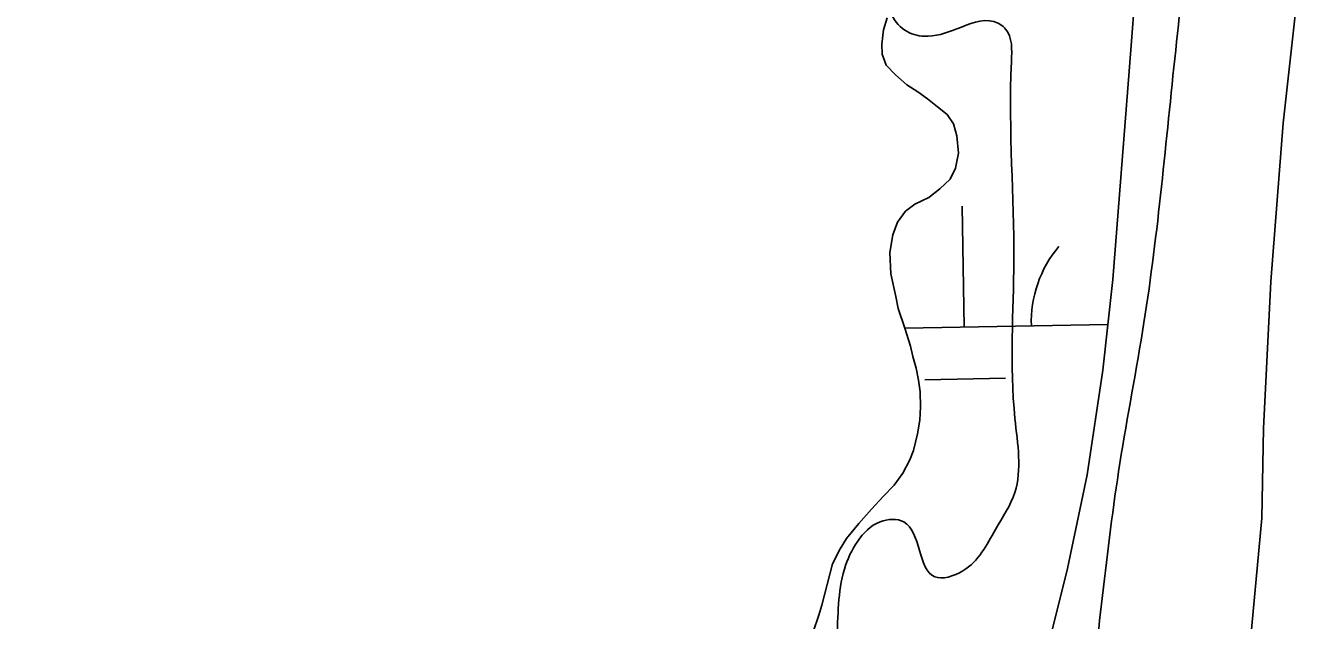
# Model space of a CAD drawing. Extents: x 3887375 to 3925618, y 296674 to 322633.
# Drawn here: x 3903789.3 to 3904168.9, y 311621.4 to 311798.3 of the extents above; entities that cross this region are included whole.
import ezdxf

# ---------------------------------------------------------------- set-up
doc = ezdxf.new("R2010")
doc.units = 0
for name, color, linetype in [('V-RIVR-EDGE', 7, 'Continuous'), ('V-TOPO-SHOR', 7, 'Continuous'), ('V-WETL-SWMP', 7, 'Continuous')]:
    doc.layers.add(name, color=color, linetype=linetype)

msp = doc.modelspace()

# ---------------------------------------------------------------- linework, layer by layer
at = {"layer": 'V-RIVR-EDGE'}
for points in [[(3903963.28, 312140.53), (3903984.5, 312175.7), (3903997.73, 312184.03), (3904008.3, 312185.33), (3904025.03, 312185.28), (3904064.62, 312167.13), (3904104.63, 312145.02), (3904141.56, 312121.15), (3904149.46, 312113.21), (3904149.01, 312107.04), (3904141.9, 312079.32), (3904141.81, 312043.22), (3904139.91, 311989.5), (3904139.35, 311939.75), (3904132.65, 311902.34), (3904130.83, 311877.25), (3904134.24, 311831), (3904131.5, 311790.94), (3904122.05, 311709.95), (3904114.9, 311668.14), (3904105.02, 311589.35), (3904094.73, 311523.32), (3904080.01, 311445.43), (3904075.55, 311422.54), (3904076.82, 311402.28), (3904076.32, 311378.07), (3904058.59, 311332.76), (3904047.99, 311318.26), (3904039.62, 311317.4), (3904033.46, 311320.05), (3904022.48, 311329.33), (3904005.37, 311353.59)], [(3904005.37, 311353.59), (3903997.03, 311364.17), (3903982.08, 311372.58), (3903960.09, 311384.08), (3903929.31, 311403.09), (3903915.7, 311417.65), (3903906.93, 311430.88), (3903899.05, 311448.52), (3903898.64, 311463.93), (3903903.53, 311480.65), (3903904.43, 311489.45), (3903903.57, 311497.82), (3903890.41, 311517.23), (3903879.45, 311536.63), (3903874.2, 311551.61), (3903871.15, 311564.39), (3903868.96, 311566.59), (3903858.84, 311573.22), (3903844.76, 311575.46), (3903819.66, 311572.88), (3903803.81, 311575.56), (3903792.82, 311581.31), (3903789.32, 311590.57), (3903789.77, 311593.65), (3903795.06, 311595.84), (3903817.51, 311595.34), (3903861.1, 311596.11), (3903892.37, 311596.48), (3903919.66, 311592.45), (3903969.39, 311584.4), (3903996.68, 311580.81), (3904010.34, 311583.86), (3904019.6, 311589.12), (3904027.55, 311599.66), (3904030.67, 311615.51), (3904032.92, 311636.64), (3904036.91, 311644.99), (3904043.53, 311650.7), (3904050.57, 311650.68), (3904059.78, 311634.37), (3904068.15, 311636.11), (3904077.87, 311648.41), (3904083.62, 311659.41), (3904083.67, 311681.42), (3904083.35, 311728.54), (3904082.61, 311787.54), (3904080.88, 311797.23), (3904077.36, 311799.44), (3904066.35, 311797.27), (3904056.65, 311795.09), (3904050.93, 311796.87), (3904046.98, 311802.16), (3904050.97, 311810.08), (3904062, 311818.85), (3904076.98, 311824.98), (3904089.32, 311829.79), (3904093.3, 311834.19), (3904092.88, 311844.76), (3904098.2, 311860.15), (3904097.34, 311867.2), (3904089.88, 311877.79), (3904088.14, 311886.6), (3904092.56, 311891.87), (3904098.31, 311902.42), (3904100.09, 311912.11), (3904099.23, 311920.03), (3904093.95, 311920.05), (3904077.64, 311912.6), (3904077.65, 311916.56), (3904077.68, 311928.89), (3904070.2, 311933.31), (3904057.44, 311936.87), (3904055.25, 311940.84), (3904057.46, 311944.79), (3904070.24, 311946.96), (3904075.98, 311952.67), (3904082.17, 311965.43), (3904079.59, 311990.53), (3904076.09, 312000.67), (3904062.93, 312016.99), (3904053.71, 312028.46), (3904048.02, 312042.13), (3904043.62, 312044.78), (3904037.88, 312037.75), (3904028.19, 312035.13), (3904014.54, 312037.37), (3903999.59, 312044.01), (3903994.74, 312044.02), (3903992.53, 312039.18), (3903988.1, 312029.95), (3903977.98, 312030.85), (3903966.54, 312036.16), (3903965.24, 312041.89), (3903959.53, 312047.19), (3903952.92, 312045), (3903942.35, 312044.59), (3903929.57, 312038.9), (3903920.32, 312039.8), (3903901.4, 312042.93), (3903896.11, 312043.82), (3903893.46, 312039.87), (3903894.77, 312034.58), (3903902.24, 312027.96), (3903902.22, 312021.35), (3903900.89, 312015.63), (3903896.04, 312015.2), (3903885.49, 312021.39), (3903876.71, 312029.78), (3903874.09, 312038.59), (3903885.6, 312064.1), (3903897.09, 312083.01), (3903899.77, 312097.97), (3903905.98, 312115.57), (3903912.6, 312121.28), (3903926.25, 312123), (3903934.6, 312115.06), (3903942.96, 312115.48), (3903948.26, 312118.55), (3903952.68, 312125.58), (3903963.28, 312140.53)]]:
    msp.add_spline(points, degree=3, dxfattribs=at)
at = {"layer": 'V-TOPO-SHOR'}
for points in [[(3904086.8, 311586.65), (3904099.26, 311636.79), (3904105.11, 311664.67), (3904109.77, 311695.81), (3904112.83, 311722.73), (3904117.7, 311784.75), (3904122.77, 311851.21), (3904126.82, 311900.82), (3904134.31, 311957.24), (3904137.32, 311989.54), (3904139.19, 312018.56), (3904139.68, 312045.45), (3904138.55, 312068.6), (3904135.56, 312091.02), (3904129.78, 312111.79), (3904124.31, 312123.91), (3904116.04, 312133.43), (3904107.55, 312142.95), (3904088, 312159.16), (3904075.08, 312166.31), (3904055.15, 312173.16), (3904040.63, 312175.15)], [(3904172.37, 311849.5), (3904163.43, 311769.22), (3904159.84, 311722.18), (3904157.62, 311678.43), (3904157.13, 311651.76), (3904151.97, 311596.29)]]:
    msp.add_lwpolyline(points, dxfattribs=at)
at = {"layer": 'V-WETL-SWMP'}
for p, q in [((3904068.56, 311708.6), (3904067.94, 311744.6)), ((3904050.88, 311708.3), (3904111.3, 311709.34)), ((3904056.82, 311692.97), (3904080.82, 311693.38))]:
    msp.add_line(p, q, dxfattribs=at)
for points in [[(3904107.55, 312142.95), (3904116.04, 312133.43), (3904124.31, 312123.91), (3904129.78, 312111.79), (3904135.56, 312091.02), (3904138.55, 312068.6), (3904139.68, 312045.45), (3904139.19, 312018.55), (3904137.32, 311989.54), (3904134.31, 311957.24), (3904126.82, 311900.82), (3904122.77, 311851.21), (3904117.7, 311784.75), (3904112.83, 311722.73), (3904109.77, 311695.81), (3904105.11, 311664.67), (3904099.26, 311636.79), (3904086.8, 311586.65)], [(3904151.97, 311596.29), (3904157.13, 311651.76), (3904157.62, 311678.43), (3904159.84, 311722.18), (3904163.43, 311769.22), (3904172.37, 311849.5)], [(3904023.67, 311617.97), (3904025.28, 311622.91), (3904026.19, 311625.97), (3904027.78, 311632.09), (3904029.38, 311638.2), (3904031.69, 311642.68), (3904033.54, 311645.75), (3904037.26, 311650.24), (3904040.98, 311654.49), (3904044.47, 311658.28), (3904047.73, 311661.59), (3904050.29, 311665.13), (3904052.37, 311669.14), (3904053.52, 311671.96), (3904054.65, 311676.9), (3904055.32, 311680.9), (3904055.52, 311684.89), (3904055.49, 311689.35), (3904054.99, 311692.87), (3904054.26, 311696.38), (3904053.29, 311699.89), (3904052.56, 311702.94), (3904050.87, 311708.33), (3904048.95, 311714.18), (3904048.22, 311717.69), (3904046.75, 311724.49), (3904046.47, 311730.82), (3904047.36, 311735.99), (3904048.74, 311739.76), (3904051.06, 311743.07), (3904053.86, 311745.2), (3904058.07, 311747.11), (3904061.34, 311749.72), (3904064.36, 311752.56), (3904065.98, 311755.86), (3904066.88, 311760.33), (3904066.37, 311765.49), (3904065.4, 311769), (3904063.5, 311771.8), (3904060.67, 311774.13), (3904057.6, 311776.45), (3904054.76, 311778.54), (3904051.46, 311780.63), (3904048.15, 311783.65), (3904045.31, 311786.45), (3904044.11, 311789.72), (3904044.09, 311792.77), (3904044.52, 311797), (3904045.67, 311800.53)]]:
    msp.add_lwpolyline(points, dxfattribs=at)
msp.add_arc((3904123.78, 311710.03), 35.25, 140.2115, 181.7552, dxfattribs=at)

doc.saveas('drawing.dxf')
